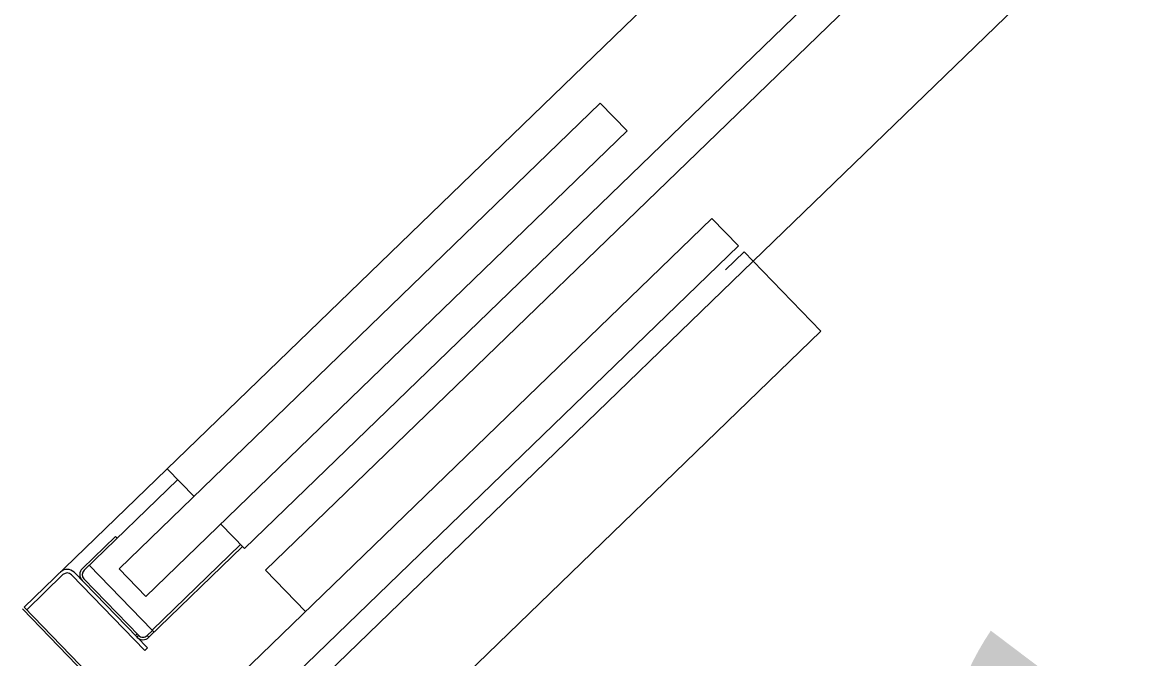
# Model space of a CAD drawing. Extents: x 468143 to 491361, y 1438528 to 1468730.
# Drawn here: x 490353.799 to 490356.826, y 1467645.141 to 1467646.864 of the extents above; entities that cross this region are included whole.
import ezdxf

# ---------------------------------------------------------------- set-up
doc = ezdxf.new("R2010")
doc.units = 0
doc.layers.add('Xreference_dp', color=7, linetype='Continuous')

msp = doc.modelspace()

# ---------------------------------------------------------------- linework, layer by layer
at = {"layer": 'Xreference_dp'}
for p, q in [((490359.1915, 1467650.0764), (490354.4005, 1467645.4395)), ((490359.1915, 1467650.0764), (490354.4005, 1467645.4395)), ((490354.4575, 1467645.3806), (490359.2485, 1467650.0174)), ((490354.4575, 1467645.3806), (490359.2485, 1467650.0174)), ((490357.8065, 1467649.1544), (490355.2911, 1467646.7199)), ((490357.8065, 1467649.1544), (490355.2911, 1467646.7199)), ((490358.2927, 1467648.652), (490355.7773, 1467646.2176)), ((490358.2927, 1467648.652), (490355.7773, 1467646.2176)), ((490355.2911, 1467646.7199), (490353.8042, 1467645.2809)), ((490355.2911, 1467646.7199), (490353.8042, 1467645.2809)), ((490355.3635, 1467646.6451), (490354.0611, 1467645.3846)), ((490355.3635, 1467646.6451), (490354.0611, 1467645.3846)), ((490355.436, 1467646.5702), (490355.3635, 1467646.6451)), ((490355.436, 1467646.5702), (490355.3635, 1467646.6451)), ((490354.1336, 1467645.3098), (490355.436, 1467646.5702)), ((490354.1336, 1467645.3098), (490355.436, 1467646.5702)), ((490355.665, 1467646.3336), (490354.3626, 1467645.0731)), ((490355.665, 1467646.3336), (490354.3626, 1467645.0731)), ((490355.7374, 1467646.2588), (490355.665, 1467646.3336)), ((490355.7374, 1467646.2588), (490355.665, 1467646.3336)), ((490354.435, 1467644.9983), (490355.7374, 1467646.2588)), ((490354.435, 1467644.9983), (490355.7374, 1467646.2588)), ((490355.7529, 1467646.2428), (490355.7022, 1467646.1938)), ((490355.7529, 1467646.2428), (490355.7022, 1467646.1938)), ((490355.7773, 1467646.2176), (490355.7529, 1467646.2428)), ((490355.7773, 1467646.2176), (490355.7529, 1467646.2428)), ((490355.7773, 1467646.2176), (490354.5443, 1467645.0243)), ((490355.7773, 1467646.2176), (490354.5443, 1467645.0243)), ((490355.9607, 1467646.028), (490355.7773, 1467646.2176)), ((490355.9607, 1467646.028), (490355.7773, 1467646.2176)), ((490355.9607, 1467646.028), (490354.7166, 1467644.824)), ((490355.9607, 1467646.028), (490354.7166, 1467644.824)), ((490354.2638, 1467645.5807), (490354.1913, 1467645.6556)), ((490354.2638, 1467645.5807), (490354.1913, 1467645.6556)), ((490354.2198, 1467645.6261), (490353.9662, 1467645.3806)), ((490354.2198, 1467645.6261), (490353.9662, 1467645.3806)), ((490354.4005, 1467645.4395), (490354.3362, 1467645.5059)), ((490354.4005, 1467645.4395), (490354.3362, 1467645.5059)), ((490354.0512, 1467645.472), (490353.9616, 1467645.3853)), ((490354.0512, 1467645.472), (490353.9616, 1467645.3853)), ((490354.0512, 1467645.472), (490354.0558, 1467645.4673)), ((490354.0512, 1467645.472), (490354.0558, 1467645.4673)), ((490354.3898, 1467645.4505), (490354.1503, 1467645.2187)), ((490354.3898, 1467645.4505), (490354.1503, 1467645.2187)), ((490354.1419, 1467645.1991), (490354.3955, 1467645.4446)), ((490354.1419, 1467645.1991), (490354.3955, 1467645.4446)), ((490354.1503, 1467645.2187), (490353.9803, 1467645.3943)), ((490354.1503, 1467645.2187), (490353.9803, 1467645.3943)), ((490353.8111, 1467645.2739), (490353.9092, 1467645.3688)), ((490353.8111, 1467645.2739), (490353.9092, 1467645.3688)), ((490353.9323, 1467645.3684), (490354.1308, 1467645.1633)), ((490353.9323, 1467645.3684), (490354.1308, 1467645.1633)), ((490354.1379, 1467645.1702), (490353.9394, 1467645.3753)), ((490354.1379, 1467645.1702), (490353.9394, 1467645.3753)), ((490354.0611, 1467645.3846), (490354.1336, 1467645.3098)), ((490354.0611, 1467645.3846), (490354.1336, 1467645.3098)), ((490354.5652, 1467645.2692), (490354.4575, 1467645.3806)), ((490354.5652, 1467645.2692), (490354.4575, 1467645.3806)), ((490354.1141, 1467645.2042), (490353.9658, 1467645.3574)), ((490354.1141, 1467645.2042), (490353.9658, 1467645.3574)), ((490355.5161, 1467643.5022), (490353.7992, 1467645.2761)), ((490353.7992, 1467645.2761), (490358.6093, 1467640.3061)), ((490355.5161, 1467643.5022), (490353.7992, 1467645.2761)), ((490353.7992, 1467645.2761), (490358.6093, 1467640.3061)), ((490355.5211, 1467643.507), (490353.8042, 1467645.2809)), ((490353.8042, 1467645.2809), (490358.6143, 1467640.311)), ((490355.5211, 1467643.507), (490353.8042, 1467645.2809)), ((490353.8042, 1467645.2809), (490358.6143, 1467640.311)), ((490354.1055, 1467645.2037), (490354.1102, 1467645.2083)), ((490354.1055, 1467645.2037), (490354.1102, 1467645.2083)), ((490354.1373, 1467645.2038), (490354.1515, 1467645.2175)), ((490354.1373, 1467645.2038), (490354.1515, 1467645.2175)), ((490354.156, 1467645.2128), (490354.1503, 1467645.2187)), ((490354.156, 1467645.2128), (490354.1503, 1467645.2187)), ((490354.1141, 1467645.2042), (490354.1094, 1467645.1996)), ((490354.1141, 1467645.2042), (490354.1094, 1467645.1996)), ((490354.1373, 1467645.2038), (490354.1419, 1467645.1991)), ((490354.1373, 1467645.2038), (490354.1419, 1467645.1991)), ((490354.1308, 1467645.1633), (490354.1379, 1467645.1702)), ((490354.1308, 1467645.1633), (490354.1379, 1467645.1702))]:
    msp.add_line(p, q, dxfattribs=at)
for centre, radius, start, end in [((490353.9206, 1467645.357), 0.0262, 44.063, 134.063), ((490353.9206, 1467645.357), 0.0262, 44.063, 134.063), ((490353.9206, 1467645.357), 0.0164, 44.063, 134.063), ((490353.9206, 1467645.357), 0.0164, 44.063, 134.063), ((490353.9776, 1467645.3688), 0.023, 134.063, 224.063), ((490353.9776, 1467645.3688), 0.023, 134.063, 224.063), ((490353.9776, 1467645.3688), 0.0164, 134.063, 224.063), ((490353.9776, 1467645.3688), 0.0164, 134.063, 224.063), ((490354.1259, 1467645.2156), 0.023, 224.063, 314.063), ((490354.1259, 1467645.2156), 0.023, 224.063, 314.063), ((490354.1259, 1467645.2156), 0.0164, 224.063, 314.063), ((490354.1259, 1467645.2156), 0.0164, 224.063, 314.063)]:
    msp.add_arc(centre, radius, start, end, dxfattribs=at)

# ---------------------------------------------------------------- texts
msp.add_text('gov', height=2.8, rotation=314.063, dxfattribs=at).set_placement((490356.4796, 1467645.6076))
msp.add_text('gov', height=2.8, rotation=314.063, dxfattribs=at).set_placement((490356.4796, 1467645.6076))

doc.saveas('drawing.dxf')
